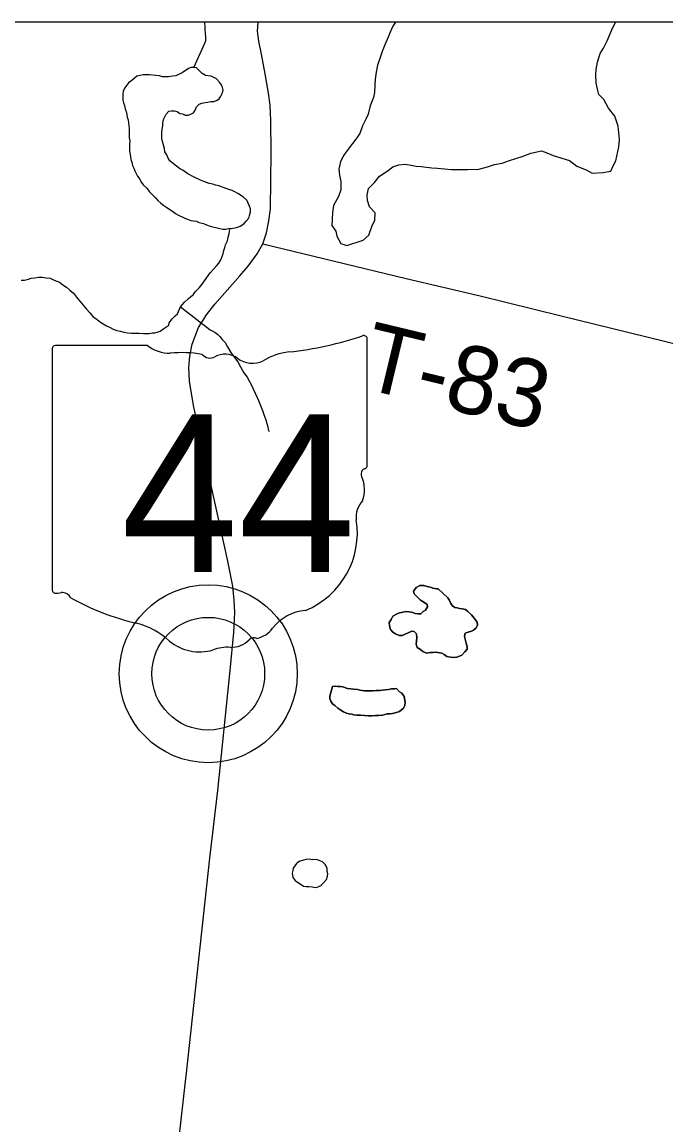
# Model space of a CAD drawing. Extents: x 0 to 34, y 0 to 22.
# Drawn here: x 3.337 to 3.876, y 20.216 to 21.138 of the extents above; entities that cross this region are included whole.
import ezdxf

# ---------------------------------------------------------------- set-up
doc = ezdxf.new("R2010")
doc.units = 0
for name, color, linetype in [('GM_X_County', 7, 'Continuous'), ('GM_X_Minor_Lake', 7, 'Continuous'), ('GM_X_Minor_River', 7, 'Continuous'), ('GM_X_State_Route', 7, 'Continuous'), ('GM_X_State_Shield', 7, 'Continuous'), ('GM_X_Township', 7, 'Continuous'), ('GM_X_Township_Road', 7, 'Continuous'), ('GM_X_Township_Road_Text', 7, 'Continuous'), ('GM_X_Unincorporated', 7, 'Continuous')]:
    doc.layers.add(name, color=color, linetype=linetype)

msp = doc.modelspace()

# ---------------------------------------------------------------- linework, layer by layer
at = {"layer": 'GM_X_County'}
msp.add_lwpolyline([(9.16225, 14.34203), (9.16225, 21.13849), (2.36225, 21.13849), (2.36225, 14.33849), (9.00028, 14.33849)], dxfattribs=at)
at = {"layer": 'GM_X_Minor_Lake'}
for points in [[(3.64971, 21.13849), (3.6476, 21.13506), (3.64533, 21.13012), (3.64343, 21.12594), (3.64077, 21.11948), (3.63849, 21.11378), (3.63622, 21.10732), (3.6347, 21.10238), (3.63356, 21.09668), (3.6328, 21.0906), (3.63242, 21.08605), (3.63204, 21.07959), (3.63128, 21.07541), (3.62862, 21.06857), (3.62672, 21.06135), (3.62483, 21.05717), (3.62217, 21.05185), (3.61989, 21.04539), (3.61648, 21.04045), (3.61002, 21.03208), (3.60661, 21.02714), (3.60357, 21.02182), (3.60243, 21.01536), (3.60281, 21.01043), (3.60395, 21.00511)], [(3.77166, 21.03075), (3.77621, 21.02924), (3.78152, 21.02697), (3.79518, 21.0228), (3.80125, 21.01787), (3.80922, 21.01484), (3.81415, 21.01219), (3.82326, 21.01258), (3.82971, 21.01373), (3.8316, 21.01829), (3.83388, 21.02247), (3.83654, 21.03425), (3.83692, 21.04033), (3.83578, 21.05134), (3.83313, 21.05969), (3.82782, 21.06652), (3.82402, 21.07374), (3.81985, 21.07791), (3.81871, 21.08246), (3.81758, 21.0874), (3.8172, 21.09424), (3.81758, 21.09879), (3.81872, 21.10487), (3.82099, 21.11209), (3.82365, 21.11665), (3.82669, 21.12274), (3.83048, 21.13186), (3.8338, 21.13849)], [(3.50277, 20.96574), (3.50543, 20.9654), (3.50771, 20.96543), (3.50998, 20.96584), (3.51226, 20.96587), (3.5168, 20.96669), (3.51982, 20.96786), (3.52283, 20.9698), (3.5247, 20.97211), (3.52695, 20.97441), (3.52768, 20.9767), (3.5284, 20.97975), (3.52837, 20.9824), (3.52758, 20.98467), (3.52642, 20.98693), (3.52524, 20.98958), (3.52256, 20.9922), (3.51797, 20.99517), (3.51529, 20.99666), (3.513, 20.99776), (3.51034, 20.99849), (3.50424, 21.00069), (3.50195, 21.00142), (3.49928, 21.00214), (3.497, 21.00287), (3.49395, 21.00359), (3.48938, 21.00504), (3.48671, 21.00615), (3.48137, 21.00873), (3.47602, 21.0117), (3.47372, 21.01319), (3.47143, 21.01468), (3.46913, 21.01616), (3.46645, 21.01803), (3.46415, 21.0199), (3.46109, 21.02251), (3.45954, 21.02477), (3.45837, 21.02741), (3.45682, 21.03005), (3.45641, 21.0327), (3.45481, 21.03875), (3.45441, 21.04103), (3.45434, 21.04596), (3.45469, 21.049), (3.45503, 21.05166), (3.455, 21.05432), (3.45573, 21.05699), (3.45795, 21.06157), (3.46019, 21.06388), (3.46247, 21.06429), (3.46474, 21.06432), (3.46703, 21.06359), (3.46933, 21.0621), (3.47161, 21.06175), (3.4739, 21.06064), (3.47617, 21.06067), (3.47844, 21.06146), (3.4807, 21.06263), (3.48219, 21.06493), (3.4833, 21.0676), (3.48555, 21.06991), (3.48782, 21.0707), (3.49047, 21.07111), (3.49274, 21.07152), (3.49539, 21.07194), (3.49767, 21.07197), (3.49993, 21.07276), (3.50219, 21.07431), (3.50368, 21.0766), (3.50479, 21.07889), (3.50552, 21.08156), (3.50511, 21.08384), (3.50432, 21.0861), (3.5024, 21.08835), (3.50009, 21.09098), (3.49551, 21.0932), (3.49094, 21.0939), (3.48789, 21.09537), (3.48558, 21.098), (3.48328, 21.10025), (3.481, 21.1006), (3.47872, 21.10057), (3.47645, 21.09978), (3.47119, 21.09591), (3.4659, 21.09357), (3.46325, 21.09315), (3.45984, 21.09273), (3.45491, 21.09266), (3.45224, 21.09339), (3.4492, 21.09372), (3.44388, 21.09441), (3.43857, 21.09434), (3.4363, 21.09393), (3.43327, 21.09313), (3.43102, 21.0912), (3.42944, 21.08982)], [(3.42944, 21.08982), (3.42914, 21.08966), (3.42651, 21.08773), (3.42464, 21.08542), (3.42277, 21.08274), (3.42204, 21.08046), (3.42169, 21.07817), (3.42175, 21.07324), (3.42216, 21.07097), (3.42294, 21.0687), (3.42374, 21.06605), (3.42452, 21.06378), (3.42494, 21.06113), (3.42534, 21.05886), (3.42613, 21.0566), (3.42654, 21.05394), (3.42657, 21.05167), (3.42698, 21.04939), (3.42707, 21.0418), (3.42748, 21.03915), (3.42714, 21.03611), (3.42717, 21.03345), (3.4272, 21.03117), (3.42803, 21.02587), (3.42843, 21.0236), (3.42922, 21.02133), (3.42963, 21.01868), (3.4308, 21.01642), (3.43159, 21.01415), (3.43392, 21.00962), (3.43585, 21.00699), (3.43702, 21.00473), (3.43895, 21.0021), (3.44163, 20.99948), (3.44356, 20.99684), (3.44894, 20.9916), (3.45087, 20.98935), (3.45355, 20.98711), (3.45585, 20.98524), (3.45853, 20.98338), (3.46312, 20.9804), (3.4658, 20.97854), (3.4681, 20.97705), (3.47344, 20.97446), (3.47573, 20.97374), (3.4784, 20.97263), (3.48068, 20.97228), (3.48334, 20.97194)], [(3.60395, 21.00511), (3.60395, 20.99827), (3.60205, 20.99257), (3.59788, 20.98497), (3.59712, 20.97928), (3.59674, 20.97358), (3.59635, 20.96826), (3.59977, 20.9637), (3.60053, 20.95953), (3.60394, 20.95346), (3.60887, 20.95156), (3.62253, 20.95614), (3.62747, 20.96032), (3.63012, 20.9683), (3.6324, 20.97248), (3.63278, 20.97894), (3.62785, 20.98387), (3.62633, 20.98918), (3.62595, 20.99374), (3.62709, 20.99944), (3.63203, 21.00438), (3.6362, 21.00971), (3.64265, 21.01389), (3.64758, 21.01732), (3.65252, 21.01922), (3.65783, 21.01961), (3.66276, 21.01885), (3.66694, 21.0181), (3.67111, 21.01772), (3.68022, 21.01659), (3.68477, 21.01622), (3.69653, 21.01509), (3.70981, 21.01511), (3.7193, 21.0155), (3.72651, 21.01741), (3.73258, 21.01931), (3.73902, 21.02046), (3.7451, 21.02275), (3.75572, 21.02618), (3.76293, 21.02884), (3.77166, 21.03075)], [(3.48334, 20.97194), (3.48563, 20.97083), (3.48905, 20.97011), (3.49172, 20.96901), (3.49477, 20.96791), (3.50277, 20.96574)], [(3.68533, 20.66457), (3.68385, 20.66453), (3.68079, 20.66523), (3.67888, 20.66595), (3.6762, 20.66665), (3.67352, 20.66735), (3.6701, 20.66728), (3.66709, 20.66569), (3.66487, 20.6626), (3.6653, 20.66033), (3.66802, 20.65773), (3.67074, 20.65513), (3.67344, 20.65329), (3.67614, 20.65145), (3.67657, 20.64956), (3.67472, 20.64686), (3.67284, 20.64568), (3.67098, 20.64374), (3.6687, 20.64369), (3.66603, 20.64401), (3.66411, 20.64473), (3.66106, 20.64542), (3.65839, 20.64574), (3.65574, 20.64492), (3.65234, 20.64409), (3.65045, 20.64329), (3.64744, 20.6417), (3.64598, 20.63901), (3.64451, 20.63632), (3.64457, 20.63366), (3.6454, 20.63064), (3.64734, 20.6284), (3.64966, 20.62693), (3.65273, 20.62548), (3.6554, 20.62554), (3.65728, 20.62634), (3.66331, 20.62913), (3.66522, 20.62879), (3.66716, 20.62693), (3.6676, 20.6239), (3.66729, 20.62086), (3.66696, 20.61819)], [(3.68533, 20.66457), (3.69352, 20.65715), (3.6947, 20.65527), (3.69591, 20.65226), (3.69747, 20.65039), (3.6994, 20.64891), (3.70131, 20.64857), (3.70322, 20.64824), (3.70551, 20.64791), (3.70819, 20.64721), (3.71012, 20.64573), (3.71323, 20.64276), (3.71557, 20.64014), (3.71792, 20.63678), (3.71836, 20.63413), (3.71727, 20.63182), (3.71503, 20.62988), (3.71314, 20.62907), (3.7105, 20.62826), (3.70785, 20.62744), (3.70753, 20.62477), (3.70879, 20.6191), (3.70962, 20.61608), (3.70966, 20.61418), (3.7078, 20.61186), (3.7052, 20.60914), (3.70332, 20.60834), (3.70105, 20.60753), (3.69878, 20.6071), (3.69573, 20.60742), (3.69267, 20.60811), (3.69035, 20.60958), (3.68843, 20.61068), (3.68652, 20.61102), (3.68384, 20.61172), (3.68081, 20.61127), (3.67891, 20.61123), (3.67549, 20.61078), (3.67242, 20.61223), (3.67048, 20.61371), (3.66778, 20.61555), (3.66696, 20.61819), (3.66729, 20.62086), (3.6676, 20.6239), (3.66716, 20.62693), (3.66522, 20.62879), (3.66331, 20.62913), (3.65728, 20.62634), (3.6554, 20.62554), (3.65273, 20.62548), (3.64966, 20.62693), (3.64734, 20.6284), (3.6454, 20.63064), (3.64457, 20.63366), (3.64451, 20.63632), (3.64598, 20.63901), (3.64744, 20.6417), (3.65045, 20.64329), (3.65234, 20.64409), (3.65574, 20.64492), (3.65839, 20.64574), (3.66106, 20.64542), (3.66411, 20.64473), (3.66603, 20.64401), (3.6687, 20.64369), (3.67098, 20.64374), (3.67284, 20.64568), (3.67472, 20.64686), (3.67657, 20.64956), (3.67614, 20.65145), (3.67344, 20.65329), (3.67074, 20.65513), (3.66802, 20.65773), (3.6653, 20.66033), (3.66487, 20.6626), (3.66709, 20.66569), (3.6701, 20.66728), (3.67352, 20.66735), (3.6762, 20.66665), (3.67888, 20.66595), (3.68079, 20.66523), (3.68385, 20.66453), (3.68533, 20.66457)], [(3.66696, 20.61819), (3.66778, 20.61555), (3.67048, 20.61371), (3.67242, 20.61223), (3.67549, 20.61078), (3.67891, 20.61123), (3.68081, 20.61127), (3.68384, 20.61172), (3.68652, 20.61102), (3.68843, 20.61068), (3.69035, 20.60958), (3.69267, 20.60811), (3.69573, 20.60742), (3.69878, 20.6071), (3.70105, 20.60753), (3.70332, 20.60834), (3.7052, 20.60914), (3.7078, 20.61186), (3.70966, 20.61418), (3.70962, 20.61608), (3.70879, 20.6191), (3.70753, 20.62477), (3.70785, 20.62744), (3.7105, 20.62826), (3.71314, 20.62907), (3.71503, 20.62988), (3.71727, 20.63182), (3.71836, 20.63413), (3.71792, 20.63678), (3.71557, 20.64014), (3.71323, 20.64276), (3.71012, 20.64573), (3.70819, 20.64721), (3.70551, 20.64791), (3.70322, 20.64824), (3.70131, 20.64857), (3.6994, 20.64891), (3.69747, 20.65039), (3.69591, 20.65226), (3.6947, 20.65527), (3.69352, 20.65715), (3.68533, 20.66457)], [(3.59697, 20.58285), (3.59962, 20.58329), (3.60153, 20.58295), (3.60343, 20.58299), (3.60572, 20.58266), (3.60955, 20.58122), (3.61222, 20.5809), (3.61451, 20.58057), (3.61794, 20.58027), (3.61985, 20.57993), (3.62176, 20.57959), (3.62367, 20.57925), (3.62633, 20.57931), (3.62899, 20.57937), (3.6309, 20.57941), (3.63356, 20.57946), (3.63622, 20.57953), (3.63887, 20.57996), (3.64115, 20.58001), (3.64381, 20.58045), (3.64646, 20.58089), (3.64874, 20.58094), (3.65064, 20.58136), (3.65298, 20.57837), (3.65491, 20.57727), (3.65687, 20.57465), (3.65773, 20.56973), (3.65741, 20.56707), (3.65632, 20.56476), (3.65295, 20.56203), (3.64955, 20.56082), (3.64728, 20.56039), (3.64501, 20.55996), (3.64273, 20.55991), (3.63894, 20.55906), (3.63553, 20.55861), (3.63286, 20.55855), (3.62982, 20.55849), (3.62716, 20.55843), (3.62373, 20.55873), (3.6203, 20.55904), (3.61726, 20.55897), (3.61497, 20.5593), (3.61306, 20.55964), (3.61077, 20.55997), (3.60885, 20.56069), (3.60617, 20.56177), (3.60385, 20.56324), (3.60154, 20.56471), (3.59883, 20.56693), (3.5969, 20.56841), (3.59571, 20.57066), (3.5949, 20.57254), (3.59485, 20.57482), (3.59697, 20.58285)], [(3.59697, 20.58285), (3.59485, 20.57482), (3.5949, 20.57254), (3.59571, 20.57066), (3.5969, 20.56841), (3.59883, 20.56693), (3.60154, 20.56471), (3.60385, 20.56324), (3.60617, 20.56177), (3.60885, 20.56069), (3.61077, 20.55997), (3.61306, 20.55964), (3.61497, 20.5593), (3.61726, 20.55897), (3.6203, 20.55904), (3.62373, 20.55873), (3.62716, 20.55843), (3.62982, 20.55849), (3.63286, 20.55855), (3.63553, 20.55861), (3.63894, 20.55906), (3.64273, 20.55991), (3.64501, 20.55996), (3.64728, 20.56039), (3.64955, 20.56082), (3.65295, 20.56203), (3.65632, 20.56476), (3.65741, 20.56707)], [(3.65741, 20.56707), (3.65773, 20.56973), (3.65687, 20.57465), (3.65491, 20.57727), (3.65298, 20.57837), (3.65064, 20.58136), (3.64874, 20.58094), (3.64646, 20.58089), (3.64381, 20.58045), (3.64115, 20.58001), (3.63887, 20.57996), (3.63622, 20.57953), (3.63356, 20.57946), (3.6309, 20.57941), (3.62899, 20.57937), (3.62633, 20.57931), (3.62367, 20.57925), (3.62176, 20.57959), (3.61985, 20.57993), (3.61794, 20.58027), (3.61451, 20.58057), (3.61222, 20.5809), (3.60955, 20.58122), (3.60572, 20.58266), (3.60343, 20.58299), (3.60153, 20.58295), (3.59962, 20.58329), (3.59697, 20.58285)], [(3.59273, 20.42424), (3.59275, 20.42431), (3.59309, 20.42622), (3.59267, 20.42811), (3.59261, 20.43076), (3.59103, 20.43377), (3.58869, 20.43638), (3.586, 20.43746), (3.58371, 20.43817), (3.58066, 20.4381), (3.57761, 20.43842), (3.57495, 20.43836), (3.56966, 20.43673), (3.56778, 20.43554), (3.56704, 20.43477)], [(3.56704, 20.43477), (3.56408, 20.4309), (3.56374, 20.429), (3.56341, 20.42671), (3.56386, 20.4233), (3.56582, 20.42068), (3.57277, 20.41589), (3.57506, 20.41557), (3.57734, 20.41561), (3.58001, 20.41529), (3.58268, 20.41497), (3.58495, 20.4154), (3.58721, 20.41659), (3.58982, 20.41892), (3.59205, 20.42163), (3.59273, 20.42424)]]:
    msp.add_lwpolyline(points, dxfattribs=at)
at = {"layer": 'GM_X_Minor_River'}
for points in [[(3.481, 21.1006), (3.49035, 21.12086), (3.49106, 21.12315), (3.49101, 21.12581), (3.49094, 21.12885), (3.49049, 21.13226), (3.49043, 21.13492), (3.49038, 21.1372), (3.49035, 21.13849)], [(3.38305, 20.90839), (3.38579, 20.90503), (3.38852, 20.90167), (3.39126, 20.89831), (3.39399, 20.89533), (3.39671, 20.89235), (3.40019, 20.88977), (3.4029, 20.88755), (3.40522, 20.88608), (3.40791, 20.88462), (3.41098, 20.88316), (3.41368, 20.8817), (3.41674, 20.88063), (3.4198, 20.87993), (3.42248, 20.87923), (3.42554, 20.87854), (3.42897, 20.87823), (3.43163, 20.87829), (3.43543, 20.87838), (3.43886, 20.87807), (3.44152, 20.87813), (3.44381, 20.87818), (3.44646, 20.87861), (3.44836, 20.87866), (3.45025, 20.87908), (3.4529, 20.87989), (3.45589, 20.88224), (3.46002, 20.88499), (3.46036, 20.8869), (3.46295, 20.89037), (3.46556, 20.89271), (3.46742, 20.89465), (3.46996, 20.9004), (3.4733, 20.90428), (3.47628, 20.907), (3.47852, 20.90895), (3.48039, 20.91051), (3.48225, 20.91283), (3.48559, 20.91632), (3.48708, 20.91826), (3.48929, 20.92134), (3.49188, 20.92482), (3.49484, 20.92868), (3.49781, 20.93217), (3.50041, 20.93489), (3.50189, 20.93682), (3.50337, 20.93913), (3.50482, 20.94258), (3.50553, 20.94488), (3.50623, 20.94755), (3.50694, 20.94985), (3.50765, 20.95214), (3.5091, 20.95559), (3.5098, 20.95865), (3.51049, 20.9617), (3.51083, 20.96361), (3.51119, 20.96476)], [(3.33672, 20.92258), (3.33938, 20.92264), (3.34279, 20.92348), (3.34505, 20.92429), (3.34809, 20.92473), (3.35112, 20.92518), (3.35416, 20.92524), (3.3576, 20.92456), (3.36103, 20.92425), (3.36411, 20.9228), (3.36871, 20.921), (3.37142, 20.91878), (3.3745, 20.91695), (3.37722, 20.91435), (3.38032, 20.91175), (3.38305, 20.90839)], [(3.46996, 20.9004), (3.49472, 20.88119), (3.49702, 20.8801), (3.49895, 20.879), (3.50088, 20.87752), (3.50282, 20.87566), (3.50478, 20.87304), (3.50712, 20.87044), (3.50909, 20.86706), (3.51186, 20.86218), (3.51499, 20.85807), (3.51773, 20.85433), (3.52011, 20.8502), (3.52287, 20.84532), (3.52562, 20.84158), (3.5276, 20.83782), (3.52957, 20.83445), (3.53077, 20.83181), (3.53237, 20.82805), (3.53397, 20.82466), (3.53516, 20.82203), (3.53838, 20.81374), (3.5396, 20.81035), (3.54122, 20.80582), (3.54204, 20.8028), (3.54286, 20.80016), (3.54329, 20.79789), (3.54396, 20.79602)]]:
    msp.add_lwpolyline(points, dxfattribs=at)
at = {"layer": 'GM_X_State_Route'}
for points in [[(3.47452, 20.25708), (3.49442, 20.43933), (3.50121, 20.49606), (3.51139, 20.59642), (3.51454, 20.62818), (3.51527, 20.64491), (3.51479, 20.65509), (3.51357, 20.66673), (3.50945, 20.68782), (3.50073, 20.72709), (3.48085, 20.81776), (3.47745, 20.83812), (3.47697, 20.84952), (3.4777, 20.85921), (3.47963, 20.86915), (3.48497, 20.88321), (3.49151, 20.89364), (3.49854, 20.90261), (3.51964, 20.92636), (3.52642, 20.93436), (3.53394, 20.94455), (3.53879, 20.95303), (3.54194, 20.96224), (3.54388, 20.97218), (3.54509, 20.98237), (3.54578, 21.02901), (3.54557, 21.05631), (3.54475, 21.06892), (3.54351, 21.07905), (3.54082, 21.09518), (3.53751, 21.11152), (3.53544, 21.12248), (3.53441, 21.13095), (3.53484, 21.13849)], [(3.45397, 20.07606), (3.45634, 20.09734), (3.4646, 20.16865), (3.4743, 20.25509), (3.47452, 20.25708)]]:
    msp.add_lwpolyline(points, dxfattribs=at)
at = {"layer": 'GM_X_State_Shield'}
for p, q in [((3.62611, 20.76833), (3.62611, 20.87302)), ((3.36244, 20.86461), (3.36244, 20.66449)), ((3.44225, 20.86806), (3.36504, 20.86806)), ((3.62608, 20.76836), (3.62611, 20.76833))]:
    msp.add_line(p, q, dxfattribs=at)
for centre, radius, start, end in [((3.53218, 21.14089), 0.27962, 275.84447, 288.90645), ((3.62318, 20.87345), 0.00294, 351.86209, 97.738), ((3.36546, 20.86504), 0.00305, 98.1301, 188.1301), ((3.46064, 20.89129), 0.02963, 231.61951, 271.11188), ((3.47046, 20.75571), 0.10636, 80.48669, 94.98827), ((3.49461, 20.86608), 0.00855, 219.79206, 297.10237), ((3.50716, 20.84295), 0.01777, 54.46668, 119.14113), ((3.56785, 20.80694), 0.05625, 97.34618, 120.76885), ((3.5301, 20.87467), 0.02138, 233.85621, 294.82819), ((3.62298, 20.76793), 0.00314, 289.60381, 7.73413), ((3.62543, 20.76065), 0.00454, 107.94398, 210.33697), ((3.59653, 20.74741), 0.02727, 340.03296, 23.64957), ((3.63662, 20.72452), 0.01984, 136.8065, 186.92959), ((3.54785, 20.71121), 0.06994, 292.30889, 8.98584), ((3.36549, 20.66406), 0.00308, 171.95839, 258.30661), ((3.36596, 20.68453), 0.02352, 267.33899, 280.60386), ((3.37077, 20.65295), 0.00848, 29.74838, 93.27175), ((3.47783, 20.83275), 0.20192, 240.41292, 257.1985), ((3.57734, 20.60831), 0.0383, 94.40312, 142.57675), ((3.41763, 20.57459), 0.06318, 47.18416, 75.83597), ((3.52881, 20.6451), 0.0226, 282.87319, 323.27711), ((3.48596, 20.65196), 0.04009, 230.70037, 286.29184), ((3.51205, 20.63697), 0.02136, 268.77702, 315.54927), ((3.53137, 20.61759), 0.00601, 65.75173, 132.64842), ((3.50912, 20.58277), 0.03294, 85.69512, 111.20995)]:
    msp.add_arc(centre, radius, start, end, dxfattribs=at)
at = {"layer": 'GM_X_Township'}
msp.add_lwpolyline([(4.39527, 21.13849), (2.36225, 21.13849), (2.36225, 19.63349)], dxfattribs=at)
at = {"layer": 'GM_X_Township_Road'}
msp.add_lwpolyline([(3.53879, 20.95303), (3.65855, 20.92418), (3.72061, 20.90964), (3.78824, 20.89291), (3.90315, 20.86479)], dxfattribs=at)
at = {"layer": 'GM_X_Unincorporated'}
for radius in [0.0744, 0.04716]:
    msp.add_circle((3.4931, 20.59357), radius, dxfattribs=at)

# ---------------------------------------------------------------- texts
at = {"layer": 'GM_X_State_Shield'}
msp.add_text('44', height=0.131836, dxfattribs=at).set_placement((3.42016, 20.67861))
at = {"layer": 'GM_X_Township_Road_Text'}
msp.add_text('T-83', height=0.056818, rotation=346.47868, dxfattribs=at).set_placement((3.61856, 20.83305))

doc.saveas('drawing.dxf')
